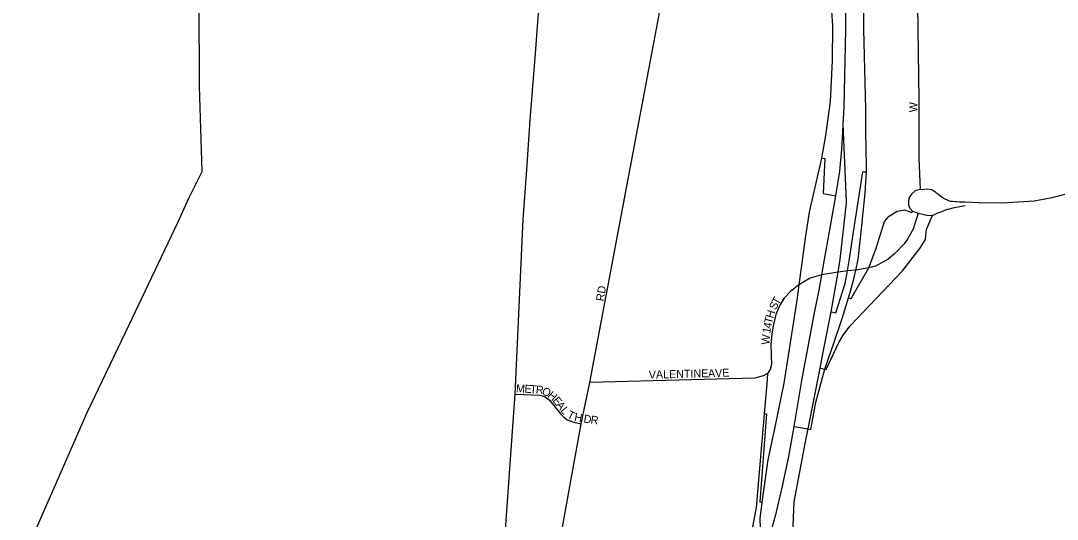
# Model space of a CAD drawing. Extents: x -561 to 1170, y 0 to 846.
# Drawn here: x 229.07 to 246.55, y 250.97 to 259.37 of the extents above; entities that cross this region are included whole.
import ezdxf

# ---------------------------------------------------------------- set-up
doc = ezdxf.new("R2010")
doc.units = 0
for name, color, linetype in [('GM_X_City_Street', 7, 'Continuous'), ('GM_X_City_Street_Text', 7, 'Continuous'), ('GM_X_Interchange_Ramps', 7, 'Continuous'), ('GM_X_Interstate_Route', 7, 'Continuous'), ('GM_X_State_Route', 7, 'Continuous'), ('GM_X_US_Route', 7, 'Continuous')]:
    doc.layers.add(name, color=color, linetype=linetype)

msp = doc.modelspace()

# ---------------------------------------------------------------- linework, layer by layer
at = {"layer": 'GM_X_City_Street'}
for points in [[(244.24, 256.524), (244.219, 257.049), (244.218, 258.034), (244.189, 260.034), (244.079, 263.14), (244.072, 263.81), (244.066, 264.357), (244.062, 264.771), (244.049, 265.982), (243.948, 272.006)], [(238.774, 253.841), (239.918, 259.925)], [(228.122, 248.14), (228.208, 248.321), (228.22, 248.347), (228.787, 249.591), (229.314, 250.773), (230.194, 252.768), (230.9, 254.246), (231.72, 255.969), (231.913, 256.389), (232.133, 256.831), (232.088, 258.264), (232.08, 259.688)], [(248.661, 257.122), (248.551, 257.028), (248.318, 256.942), (248.038, 256.822), (247.622, 256.693), (246.858, 256.484), (246.435, 256.38), (246.157, 256.328), (245.891, 256.311), (245.618, 256.295), (245.224, 256.3), (244.99, 256.311), (244.898, 256.315), (244.857, 256.317), (244.831, 256.318), (244.779, 256.321), (244.746, 256.322), (244.66, 256.364), (244.607, 256.389), (244.543, 256.44), (244.51, 256.465)], [(244.51, 256.465), (244.501, 256.473), (244.431, 256.519), (244.353, 256.534), (244.268, 256.521), (244.24, 256.524), (244.153, 256.501), (244.095, 256.454), (244.057, 256.402), (244.041, 256.343), (244.039, 256.265), (244.063, 256.21), (244.105, 256.158), (244.204, 256.125), (244.276, 256.109), (244.349, 256.093), (244.447, 256.09), (244.536, 256.13), (244.556, 256.138), (244.684, 256.191), (244.813, 256.222), (244.994, 256.258)], [(244.204, 256.125), (244.145, 255.947), (244.116, 255.86), (244.029, 255.702), (243.965, 255.609), (243.83, 255.468), (243.812, 255.45), (243.695, 255.355), (243.484, 255.233), (243.373, 255.208), (243.151, 255.169), (243.009, 255.153), (242.853, 255.136), (242.576, 255.088), (242.384, 255.031), (242.193, 254.921), (242.052, 254.81), (241.944, 254.695), (241.875, 254.588), (241.805, 254.423), (241.769, 254.275)], [(241.769, 254.275), (241.765, 254.257), (241.734, 254.093), (241.72, 253.91), (241.728, 253.579), (241.705, 253.492), (241.662, 253.428)], [(238.184, 250.715), (238.52, 252.576), (238.668, 253.277), (238.774, 253.841)], [(241.662, 253.428), (241.588, 253.387), (241.448, 253.35), (238.668, 253.277)], [(237.409, 253.076), (237.826, 253.059), (237.871, 253.049), (237.916, 253.031), (237.952, 253.008), (237.988, 252.976), (238.178, 252.741), (238.228, 252.689), (238.287, 252.648), (238.397, 252.604), (238.52, 252.576)]]:
    msp.add_lwpolyline(points, dxfattribs=at)
at = {"layer": 'GM_X_Interchange_Ramps'}
for points in [[(242.111, 252.534), (242.347, 252.494), (242.396, 252.485), (242.475, 252.942), (242.63, 253.501), (242.786, 253.956), (242.926, 254.37), (243.028, 254.702), (243.063, 254.816), (243.123, 255.045), (243.151, 255.169), (243.192, 255.349), (243.236, 255.754), (243.309, 256.466), (243.329, 256.821), (243.334, 256.91), (243.321, 257.511), (243.32, 257.88), (243.288, 259.225), (243.295, 259.868)], [(242.725, 259.78), (242.756, 259.285), (242.754, 258.698), (242.72, 258.009), (242.64, 257.436), (242.573, 257.054), (242.367, 256.145), (242.298, 255.708), (242.193, 254.921), (242.159, 254.662), (241.939, 253.262), (241.791, 252.55), (241.67, 251.974), (241.567, 251.262), (241.565, 251.246), (241.533, 250.992), (241.54, 250.814)], [(242.573, 257.054), (242.631, 257.048), (242.599, 256.46), (242.815, 256.417)], [(242.735, 254.464), (242.815, 254.448), (242.971, 254.944), (243.009, 255.153), (243.047, 255.36), (243.116, 255.847), (243.269, 256.824), (243.329, 256.821)], [(242.548, 253.517), (242.63, 253.501), (242.653, 253.496), (242.864, 253.95), (242.939, 254.072), (243.053, 254.224), (243.939, 255.158), (244.232, 255.53), (244.329, 255.683), (244.346, 255.85), (244.412, 256.017), (244.447, 256.09)], [(243.028, 254.702), (243.072, 254.688), (243.373, 255.208), (243.496, 255.536), (243.637, 255.986), (243.715, 256.078), (243.848, 256.161), (243.973, 256.181), (244.095, 256.136), (244.105, 256.158)], [(241.662, 253.428), (241.653, 253.25), (241.609, 252.749), (241.471, 251.172), (241.409, 250.841)], [(241.609, 252.749), (241.645, 252.746), (241.533, 251.267), (241.567, 251.262)]]:
    msp.add_lwpolyline(points, dxfattribs=at)
at = {"layer": 'GM_X_Interstate_Route'}
for points in [[(242.956, 257.907), (242.986, 259.222), (242.986, 260.014), (242.986, 260.317), (242.815, 263.304), (242.783, 264.036), (242.781, 264.065), (242.779, 264.129), (242.767, 264.325)], [(242.939, 257.608), (242.94, 257.626), (242.956, 257.907)], [(242.462, 254.476), (242.531, 254.829), (242.576, 255.088), (242.621, 255.349), (242.738, 255.977), (242.815, 256.417), (242.88, 256.837), (242.917, 257.2), (242.939, 257.608)], [(242.329, 253.784), (242.398, 254.152), (242.462, 254.476)], [(241.797, 251.023), (241.913, 251.528), (242.023, 252.03), (242.111, 252.534), (242.239, 253.307), (242.308, 253.673), (242.329, 253.784)], [(241.449, 250.002), (241.559, 250.221), (241.624, 250.421), (241.682, 250.6), (241.723, 250.752), (241.76, 250.888), (241.794, 251.012), (241.797, 251.023)]]:
    msp.add_lwpolyline(points, dxfattribs=at)
at = {"layer": 'GM_X_State_Route'}
for points in [[(242.994, 256.325), (242.94, 257.626)], [(242.602, 253.788), (242.735, 254.464), (242.853, 255.136), (242.89, 255.348), (242.995, 256.302), (242.994, 256.325)], [(242.099, 250.839), (242.096, 250.868), (242.11, 251.263), (242.303, 252.274), (242.347, 252.494), (242.548, 253.517), (242.602, 253.788)]]:
    msp.add_lwpolyline(points, dxfattribs=at)
at = {"layer": 'GM_X_US_Route'}
for points in [[(237.37, 252.533), (237.409, 253.076), (237.543, 256.021), (237.603, 256.855), (237.663, 257.7), (237.753, 258.815), (237.829, 259.885), (238.08, 263.525), (238.13, 263.995), (238.148, 264.226), (238.159, 264.378), (238.214, 265.116), (238.229, 265.319), (238.305, 266.636), (238.313, 266.951), (238.305, 267.127), (238.23, 267.418), (238.025, 267.941), (237.888, 268.33)], [(237.066, 248.862), (237.2, 250.161), (237.37, 252.533)]]:
    msp.add_lwpolyline(points, dxfattribs=at)

# ---------------------------------------------------------------- texts
at = {"layer": 'GM_X_City_Street_Text'}
for s, rotation, p in [('W', 90, (244.189, 257.827)), ('RD', 81.0327, (238.902, 254.636)), ('S', 66.1235, (241.806, 254.488)), ('T', 60.0247, (241.842, 254.572)), ('H', 72.6016, (241.758, 254.346)), ('4', 78.6839, (241.721, 254.175)), ('T', 76.9378, (241.737, 254.256)), ('1', 80.2759, (241.707, 254.094)), ('W', 85.7766, (241.694, 253.908)), ('VALENTINE', 1.4521, (239.663, 253.338)), ('AVE', 1.9739, (240.661, 253.362)), ('M', 356.5009, (237.42, 253.113)), ('E', 356.4731, (237.562, 253.104)), ('T', 356.5066, (237.657, 253.098)), ('R', 354.0647, (237.751, 253.092)), ('O', 334.7349, (237.846, 253.085)), ('H', 319.3157, (237.945, 253.039)), ('E', 309.7776, (238.031, 252.966)), ('A', 309.0387, (238.091, 252.893)), ('L', 309.0624, (238.166, 252.801)), ('T', 332.3973, (238.272, 252.689)), ('H', 349.1813, (238.397, 252.631)), ('D', 351.8751, (238.556, 252.602)), ('R', 351.8919, (238.674, 252.586))]:
    msp.add_text(s, height=0.135, rotation=rotation, dxfattribs=at).set_placement(p)

doc.saveas('drawing.dxf')
